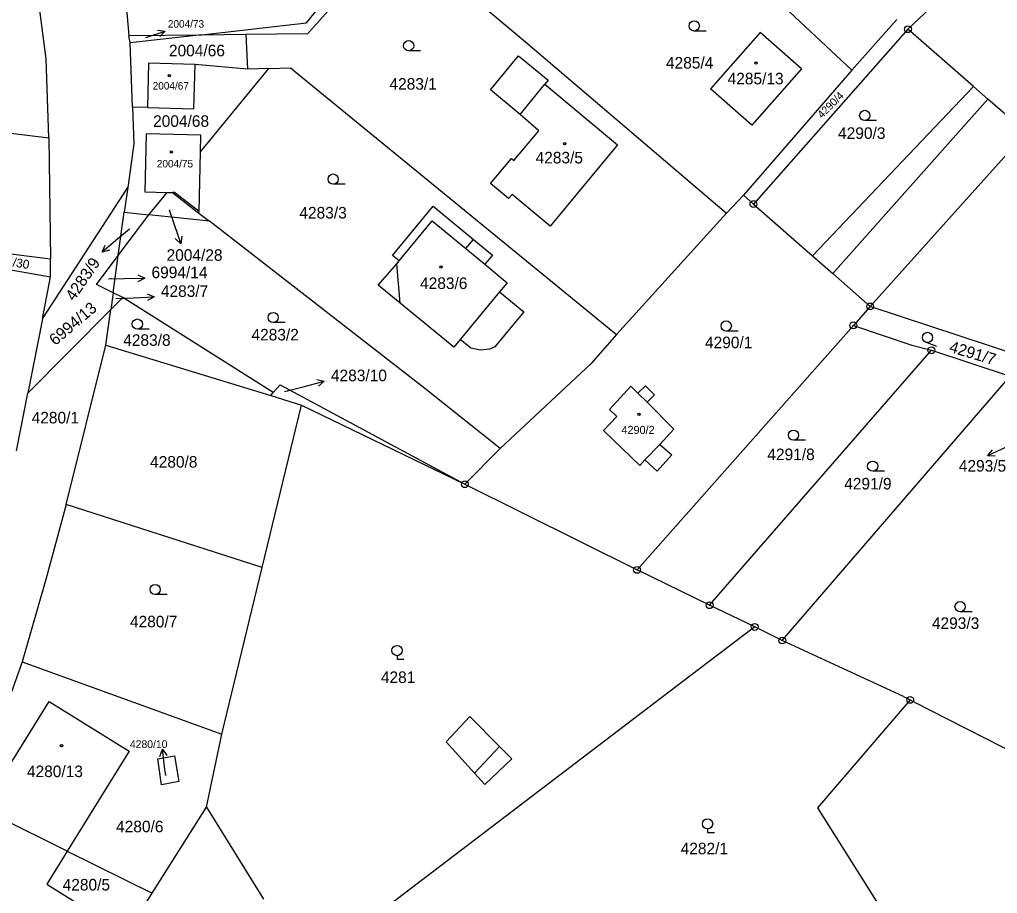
# Model space of a CAD drawing. Extents: x -593183 to -588034, y -1130415 to -1124994.
# Drawn here: x -589879.5 to -589736, y -1128985.4 to -1128857 of the extents above; entities that cross this region are included whole.
import ezdxf

# ---------------------------------------------------------------- set-up
doc = ezdxf.new("R2010")
doc.units = 0
for name, color, linetype in [('Vrstva 1', 7, 'Continuous'), ('Vrstva 16', 7, 'Continuous'), ('Vrstva 18', 7, 'Continuous'), ('Vrstva 19', 7, 'Continuous'), ('Vrstva 24', 7, 'Continuous'), ('Vrstva 25', 7, 'Continuous'), ('Vrstva 4', 7, 'Continuous')]:
    doc.layers.add(name, color=color, linetype=linetype)

msp = doc.modelspace()

# ---------------------------------------------------------------- linework, layer by layer
at = {"layer": 'Vrstva 1'}
for p, q in [((-589837.18, -1128859.09), (-589824.14, -1128844.48)), ((-589824.14, -1128844.48), (-589805.25, -1128860.3)), ((-589778.79, -1128844.35), (-589757.35, -1128864.47)), ((-589875.59, -1128862.79), (-589877.35, -1128849.4)), ((-589864.31, -1128849.57), (-589863.49, -1128859.38)), ((-589837.4, -1128857.5), (-589833.52, -1128852.77)), ((-589749.12, -1128858.45), (-589742.86, -1128852.49)), ((-589852.76, -1128859.26), (-589837.4, -1128857.5)), ((-589757.35, -1128864.47), (-589750.78, -1128857)), ((-589863.49, -1128859.38), (-589852.76, -1128859.26)), ((-589863.26, -1128860.47), (-589863.49, -1128859.38)), ((-589852.76, -1128859.26), (-589863.26, -1128860.47)), ((-589852.76, -1128859.26), (-589846.28, -1128859.19)), ((-589846.28, -1128859.19), (-589837.18, -1128859.09)), ((-589846.28, -1128859.19), (-589846.07, -1128864.33)), ((-589770.79, -1128858.91), (-589778.1, -1128867.2)), ((-589749.12, -1128858.45), (-589771.8, -1128884.12)), ((-589764.74, -1128864.25), (-589770.79, -1128858.91)), ((-589739.51, -1128866.84), (-589749.12, -1128858.45)), ((-589862.91, -1128869.9), (-589863.26, -1128860.47)), ((-589805.25, -1128860.3), (-589775.76, -1128885.48)), ((-589875.19, -1128874.4), (-589875.59, -1128862.79)), ((-589860.6, -1128863.42), (-589860.75, -1128869.96)), ((-589853.75, -1128863.63), (-589860.6, -1128863.42)), ((-589853.92, -1128870.16), (-589853.75, -1128863.63)), ((-589846.07, -1128864.33), (-589853.75, -1128863.63)), ((-589810.41, -1128867.33), (-589806.27, -1128862.34)), ((-589806.27, -1128862.34), (-589801.93, -1128865.94)), ((-589852.96, -1128876.48), (-589842.91, -1128864.22)), ((-589842.91, -1128864.22), (-589846.07, -1128864.33)), ((-589842.91, -1128864.22), (-589839.74, -1128864.11)), ((-589839.74, -1128864.11), (-589791.91, -1128903.27)), ((-589757.35, -1128864.47), (-589773.28, -1128882.82)), ((-589764.74, -1128864.25), (-589772.04, -1128872.52)), ((-589801.93, -1128865.94), (-589802.41, -1128866.51)), ((-589802.41, -1128866.51), (-589791.73, -1128875.43)), ((-589806.05, -1128870.96), (-589810.41, -1128867.33)), ((-589772.04, -1128872.52), (-589778.1, -1128867.2)), ((-589737.38, -1128868.71), (-589739.51, -1128866.84)), ((-589731.95, -1128873.45), (-589737.38, -1128868.71)), ((-589914.89, -1128869.5), (-589875.19, -1128874.4)), ((-589860.75, -1128869.96), (-589862.91, -1128869.9)), ((-589862.91, -1128869.9), (-589862.71, -1128875.28)), ((-589860.75, -1128869.96), (-589853.92, -1128870.16)), ((-589803.29, -1128873.35), (-589806.05, -1128870.96)), ((-589806.95, -1128877.74), (-589803.29, -1128873.35)), ((-589875.19, -1128874.4), (-589874.97, -1128892.2)), ((-589860.9, -1128873.81), (-589861.13, -1128882.32)), ((-589852.9, -1128874.01), (-589860.9, -1128873.81)), ((-589852.96, -1128876.48), (-589852.9, -1128874.01)), ((-589862.71, -1128875.28), (-589863.63, -1128881.67)), ((-589853.17, -1128885.21), (-589852.96, -1128876.48)), ((-589791.73, -1128875.43), (-589801.61, -1128887.36)), ((-589810.39, -1128881.1), (-589807.33, -1128877.42)), ((-589807.33, -1128877.42), (-589806.95, -1128877.74)), ((-589754.67, -1128899.16), (-589734.58, -1128876.74)), ((-589876.15, -1128900.97), (-589863.63, -1128881.67)), ((-589863.63, -1128881.67), (-589864.16, -1128885.31)), ((-589861.13, -1128882.32), (-589857.82, -1128882.41)), ((-589807.74, -1128883.31), (-589810.39, -1128881.1)), ((-589860.51, -1128885.7), (-589857.82, -1128882.41)), ((-589857.82, -1128882.41), (-589857.05, -1128882.43)), ((-589857.05, -1128882.43), (-589853.18, -1128885.45)), ((-589807.23, -1128882.7), (-589807.74, -1128883.31)), ((-589801.61, -1128887.36), (-589807.23, -1128882.7)), ((-589773.28, -1128882.82), (-589775.76, -1128885.48)), ((-589773.28, -1128882.82), (-589771.8, -1128884.12)), ((-589853.18, -1128885.45), (-589853.17, -1128885.21)), ((-589824.78, -1128891.66), (-589818.8, -1128884.43)), ((-589818.8, -1128884.43), (-589812.9, -1128889.31)), ((-589771.8, -1128884.12), (-589763.15, -1128891.71)), ((-589874.97, -1128892.2), (-589925.24, -1128886.14)), ((-589925.24, -1128886.14), (-589874.94, -1128894.8)), ((-589865.03, -1128891.7), (-589864.16, -1128885.31)), ((-589865.03, -1128891.7), (-589860.51, -1128885.7)), ((-589864.16, -1128885.31), (-589860.51, -1128885.7)), ((-589851.65, -1128886.64), (-589860.51, -1128885.7)), ((-589853.18, -1128885.45), (-589851.65, -1128886.64)), ((-589820.04, -1128911.23), (-589851.65, -1128886.64)), ((-589775.76, -1128885.48), (-589791.91, -1128903.27)), ((-589812.9, -1128889.31), (-589810.1, -1128891.62)), ((-589874.94, -1128894.8), (-589874.97, -1128892.2)), ((-589868.22, -1128895.94), (-589865.03, -1128891.7)), ((-589865.77, -1128897.15), (-589865.03, -1128891.7)), ((-589823.81, -1128892.47), (-589824.78, -1128891.66)), ((-589810.1, -1128891.62), (-589811.21, -1128892.97)), ((-589763.15, -1128891.71), (-589760.17, -1128894.33)), ((-589826.86, -1128896.02), (-589824.16, -1128892.89)), ((-589824.16, -1128892.89), (-589823.81, -1128892.47)), ((-589811.21, -1128892.97), (-589807.94, -1128895.67)), ((-589876.15, -1128900.97), (-589874.94, -1128894.8)), ((-589760.17, -1128894.33), (-589754.67, -1128899.16)), ((-589865.77, -1128897.15), (-589868.22, -1128895.94)), ((-589823.64, -1128898.67), (-589826.86, -1128896.02)), ((-589807.94, -1128895.67), (-589809.05, -1128897.02)), ((-589865.77, -1128897.15), (-589866.1, -1128899.6)), ((-589866.1, -1128899.6), (-589864.36, -1128897.84)), ((-589864.36, -1128897.84), (-589865.77, -1128897.15)), ((-589842.28, -1128911.81), (-589864.36, -1128897.84)), ((-589809.05, -1128897.02), (-589805.51, -1128899.94)), ((-589815.78, -1128905.16), (-589823.64, -1128898.67)), ((-589754.67, -1128899.16), (-589757.13, -1128901.94)), ((-589718.79, -1128911.06), (-589754.67, -1128899.16)), ((-589866.1, -1128899.6), (-589878.29, -1128911.88)), ((-589876.15, -1128900.97), (-589878.29, -1128911.88)), ((-589866.82, -1128904.87), (-589866.1, -1128899.6)), ((-589805.51, -1128899.94), (-589809.77, -1128905.1)), ((-589757.13, -1128901.94), (-589788.88, -1128937.85)), ((-589757.13, -1128901.94), (-589748.54, -1128904.83)), ((-589791.91, -1128903.27), (-589795.66, -1128907.57)), ((-589872.65, -1128928.23), (-589866.82, -1128904.87)), ((-589866.82, -1128904.87), (-589842.65, -1128912.26)), ((-589814.82, -1128904.01), (-589815.78, -1128905.16)), ((-589813.29, -1128905.28), (-589814.82, -1128904.01)), ((-589811.86, -1128905.6), (-589813.29, -1128905.28)), ((-589809.77, -1128905.1), (-589810.56, -1128905.42)), ((-589748.54, -1128904.83), (-589745.69, -1128905.6)), ((-589810.56, -1128905.42), (-589811.86, -1128905.6)), ((-589778.23, -1128943.04), (-589745.69, -1128905.6)), ((-589745.69, -1128905.6), (-589734.12, -1128909.38)), ((-589795.66, -1128907.57), (-589808.97, -1128920.04)), ((-589767.57, -1128948.22), (-589734.12, -1128909.38)), ((-589842.28, -1128911.81), (-589841.26, -1128910.67)), ((-589841.26, -1128910.67), (-589814.15, -1128925.27)), ((-589792.93, -1128914.31), (-589789.77, -1128910.88)), ((-589789.77, -1128910.88), (-589788.75, -1128911.9)), ((-589788.75, -1128911.9), (-589787.65, -1128910.8)), ((-589787.65, -1128910.8), (-589786.33, -1128912.13)), ((-589879.96, -1128920.36), (-589878.29, -1128911.88)), ((-589842.65, -1128912.26), (-589842.28, -1128911.81)), ((-589842.65, -1128912.26), (-589838.13, -1128913.64)), ((-589808.97, -1128920.04), (-589820.04, -1128911.23)), ((-589786.33, -1128912.13), (-589787.42, -1128913.23)), ((-589843.89, -1128937.52), (-589838.13, -1128913.64)), ((-589838.13, -1128913.64), (-589814.15, -1128925.27)), ((-589787.42, -1128913.23), (-589783.5, -1128917.16)), ((-589793.79, -1128917.4), (-589791.85, -1128915.3)), ((-589791.85, -1128915.3), (-589792.93, -1128914.31)), ((-589788.48, -1128922.5), (-589793.79, -1128917.4)), ((-589783.5, -1128917.16), (-589785.52, -1128919.41)), ((-589785.52, -1128919.41), (-589783.79, -1128920.97)), ((-589814.15, -1128925.27), (-589808.97, -1128920.04)), ((-589783.79, -1128920.97), (-589785.91, -1128923.33)), ((-589787.74, -1128921.68), (-589788.48, -1128922.5)), ((-589785.91, -1128923.33), (-589787.74, -1128921.68)), ((-589814.15, -1128925.27), (-589788.88, -1128937.85)), ((-589872.65, -1128928.23), (-589875.66, -1128939.28)), ((-589843.89, -1128937.52), (-589872.65, -1128928.23)), ((-589849.8, -1128961.98), (-589843.89, -1128937.52)), ((-589778.23, -1128943.04), (-589788.88, -1128937.85)), ((-589875.66, -1128939.28), (-589879.14, -1128951.33)), ((-589771.61, -1128946.23), (-589778.23, -1128943.04)), ((-589771.61, -1128946.23), (-589780.92, -1128953.31)), ((-589767.57, -1128948.22), (-589771.61, -1128946.23)), ((-589749.8, -1128956.42), (-589767.57, -1128948.22)), ((-589879.14, -1128951.33), (-589882.82, -1128961.73)), ((-589879.14, -1128951.33), (-589849.8, -1128961.98)), ((-589780.92, -1128953.31), (-589833.48, -1128993.31)), ((-589749.8, -1128956.42), (-589748.79, -1128956.94)), ((-589748.79, -1128956.94), (-589748.36, -1128957.16)), ((-589884.98, -1128972.98), (-589875.18, -1128957.17)), ((-589875.18, -1128957.17), (-589863.41, -1128964.45)), ((-589748.36, -1128957.16), (-589724.73, -1128969.24)), ((-589852.06, -1128972.67), (-589849.8, -1128961.98)), ((-589863.41, -1128964.45), (-589872.5, -1128979.14)), ((-589859.23, -1128965.58), (-589856.77, -1128965.17)), ((-589858.66, -1128969.43), (-589859.23, -1128965.58)), ((-589856.77, -1128965.17), (-589856.14, -1128968.92)), ((-589856.14, -1128968.92), (-589858.66, -1128969.43)), ((-589860.03, -1128985.3), (-589852.06, -1128972.67)), ((-589852.06, -1128972.67), (-589843.72, -1128986.18)), ((-589872.5, -1128979.14), (-589884.98, -1128972.98)), ((-589872.5, -1128979.14), (-589875.52, -1128984.02)), ((-589872.5, -1128979.14), (-589860.03, -1128985.3)), ((-589875.52, -1128984.02), (-589867.92, -1128988.72)), ((-589873.39, -1129006.5), (-589860.03, -1128985.3))]:
    msp.add_line(p, q, dxfattribs=at)
at = {"layer": 'Vrstva 16'}
for p, q in [((-589857.55, -1128884.96), (-589856.82, -1128887.12)), ((-589863.36, -1128887.79), (-589865.1, -1128889.25)), ((-589866.43, -1128895.09), (-589864.14, -1128895.06)), ((-589865.38, -1128898), (-589862.77, -1128897.89)), ((-589840.62, -1128911.67), (-589837.71, -1128910.9)), ((-589858.05, -1128968.03), (-589858.16, -1128967.17))]:
    msp.add_line(p, q, dxfattribs=at)
at = {"layer": 'Vrstva 24'}
for centre, radius in [((-589749.12, -1128858.45), 0.5), ((-589749.12, -1128858.45), 0.0327), ((-589771.8, -1128884.12), 0.5), ((-589771.8, -1128884.12), 0.0327), ((-589754.67, -1128899.16), 0.5), ((-589754.67, -1128899.16), 0.0327), ((-589757.13, -1128901.94), 0.5), ((-589757.13, -1128901.94), 0.0327), ((-589745.69, -1128905.6), 0.5), ((-589745.69, -1128905.6), 0.0327), ((-589814.15, -1128925.27), 0.5), ((-589814.15, -1128925.27), 0.0327), ((-589788.88, -1128937.85), 0.5), ((-589788.88, -1128937.85), 0.0327), ((-589778.23, -1128943.04), 0.5), ((-589778.23, -1128943.04), 0.0327), ((-589771.61, -1128946.23), 0.5), ((-589771.61, -1128946.23), 0.0327), ((-589767.57, -1128948.22), 0.5), ((-589767.57, -1128948.22), 0.0327), ((-589748.79, -1128956.94), 0.5), ((-589748.79, -1128956.94), 0.0327)]:
    msp.add_circle(centre, radius, dxfattribs=at)
at = {"layer": 'Vrstva 25'}
for p, q in [((-589860.96, -1128859.69), (-589858.15, -1128858.72)), ((-589778.74, -1128858.72), (-589780.49, -1128858.72)), ((-589820.65, -1128861.62), (-589822.4, -1128861.62)), ((-589753.72, -1128871.86), (-589755.47, -1128871.86)), ((-589831.73, -1128881.21), (-589833.48, -1128881.21)), ((-589856.82, -1128887.12), (-589855.86, -1128889.96)), ((-589865.1, -1128889.25), (-589867.4, -1128891.18)), ((-589864.14, -1128895.06), (-589861.14, -1128895.01)), ((-589862.77, -1128897.89), (-589859.77, -1128897.76)), ((-589840.54, -1128901.53), (-589842.29, -1128901.53)), ((-589860.47, -1128902.5), (-589862.22, -1128902.5)), ((-589774.04, -1128902.78), (-589775.79, -1128902.78)), ((-589744.89, -1128905.03), (-589746.53, -1128904.41)), ((-589837.71, -1128910.9), (-589834.81, -1128910.14)), ((-589764.17, -1128918.82), (-589765.92, -1128918.82)), ((-589734.72, -1128919.84), (-589737.44, -1128921.11)), ((-589752.55, -1128923.36), (-589754.3, -1128923.36)), ((-589857.85, -1128941.47), (-589859.6, -1128941.47)), ((-589739.72, -1128944), (-589741.47, -1128944)), ((-589824.11, -1128950.45), (-589824.11, -1128950.95)), ((-589824.11, -1128950.95), (-589823.09, -1128950.95)), ((-589858.16, -1128967.17), (-589858.52, -1128964.19)), ((-589778.53, -1128975.89), (-589778.53, -1128976.39)), ((-589778.53, -1128976.39), (-589777.51, -1128976.39))]:
    msp.add_line(p, q, dxfattribs=at)
for points in [[(-589859.25, -1128858.58), (-589858.15, -1128858.72), (-589858.93, -1128859.51)], [(-589855.71, -1128888.85), (-589855.86, -1128889.96), (-589856.65, -1128889.17)], [(-589866.31, -1128890.92), (-589867.4, -1128891.18), (-589866.95, -1128890.15)], [(-589862.15, -1128894.53), (-589861.14, -1128895.01), (-589862.13, -1128895.53)], [(-589860.79, -1128897.3), (-589859.77, -1128897.76), (-589860.75, -1128898.3)], [(-589835.9, -1128909.91), (-589834.81, -1128910.14), (-589835.65, -1128910.87)], [(-589736.32, -1128921.14), (-589737.44, -1128921.11), (-589736.74, -1128920.23)], [(-589858.9, -1128965.25), (-589858.52, -1128964.19), (-589857.91, -1128965.12)]]:
    msp.add_lwpolyline(points, dxfattribs=at)
for centre, radius in [((-589780.49, -1128857.97), 0.75), ((-589822.4, -1128860.87), 0.75), ((-589771.44, -1128863.43), 0.175), ((-589771.44, -1128863.43), 0.15), ((-589857.51, -1128865.29), 0.175), ((-589857.51, -1128865.29), 0.15), ((-589755.47, -1128871.11), 0.75), ((-589799.52, -1128875.25), 0.175), ((-589799.52, -1128875.25), 0.15), ((-589857.25, -1128876.47), 0.175), ((-589857.25, -1128876.47), 0.15), ((-589833.48, -1128880.46), 0.75), ((-589817.66, -1128893.38), 0.175), ((-589817.66, -1128893.38), 0.15), ((-589862.22, -1128901.75), 0.75), ((-589842.29, -1128900.78), 0.75), ((-589775.79, -1128902.03), 0.75), ((-589746.26, -1128903.71), 0.75), ((-589788.6, -1128914.99), 0.175), ((-589788.6, -1128914.99), 0.15), ((-589765.92, -1128918.07), 0.75), ((-589754.3, -1128922.61), 0.75), ((-589859.6, -1128940.72), 0.75), ((-589741.47, -1128943.25), 0.75), ((-589824.11, -1128949.7), 0.75), ((-589873.35, -1128963.68), 0.175), ((-589873.35, -1128963.68), 0.15), ((-589778.53, -1128975.14), 0.75)]:
    msp.add_circle(centre, radius, dxfattribs=at)
at = {"layer": 'Vrstva 4'}
for p, q in [((-589806.05, -1128870.96), (-589802.41, -1128866.51)), ((-589763.15, -1128891.71), (-589739.51, -1128866.84)), ((-589737.38, -1128868.71), (-589760.17, -1128894.33)), ((-589856.78, -1128882.44), (-589857.05, -1128882.43)), ((-589853.17, -1128885.21), (-589856.78, -1128882.44)), ((-589823.81, -1128892.47), (-589818.95, -1128886.58)), ((-589818.95, -1128886.58), (-589814.02, -1128890.65)), ((-589814.02, -1128890.65), (-589812.9, -1128889.31)), ((-589814.02, -1128890.65), (-589811.21, -1128892.97)), ((-589823.64, -1128898.67), (-589824.16, -1128892.89)), ((-589809.05, -1128897.02), (-589814.82, -1128904.01)), ((-589788.75, -1128911.9), (-589787.42, -1128913.23)), ((-589787.74, -1128921.68), (-589785.52, -1128919.41)), ((-589748.79, -1128956.94), (-589762.41, -1128972.81)), ((-589816.92, -1128963.1), (-589813.42, -1128959.4)), ((-589813.42, -1128959.4), (-589809.06, -1128963.79)), ((-589816.92, -1128963.1), (-589812.76, -1128967.68)), ((-589812.76, -1128967.68), (-589809.06, -1128963.79)), ((-589809.06, -1128963.79), (-589807.28, -1128965.59)), ((-589807.28, -1128965.59), (-589811.22, -1128969.35)), ((-589811.22, -1128969.35), (-589812.76, -1128967.68)), ((-589762.41, -1128972.81), (-589746.67, -1128997.77))]:
    msp.add_line(p, q, dxfattribs=at)

# ---------------------------------------------------------------- texts
at = {"layer": 'Vrstva 16'}
for s, height, p in [('2004/73', 1.1, (-589857.74, -1128858.22)), ('2004/28', 1.7, (-589857.93, -1128892.46)), ('6994/14', 1.7, (-589860.14, -1128895.01)), ('4283/7', 1.7, (-589858.77, -1128897.76)), ('4283/10', 1.7, (-589833.81, -1128910.14)), ('4293/5', 1.7, (-589741.66, -1128923.42)), ('4280/10', 1.14, (-589863.31, -1128964.01))]:
    msp.add_text(s, height=height, dxfattribs=at).set_placement(p)
msp.add_text('4283/9', height=1.7, rotation=55.6994, dxfattribs=at).set_placement((-589871.51, -1128898.48))
at = {"layer": 'Vrstva 18'}
for s, height, p in [('2004/73', 0.01, (-589860.96, -1128859.69)), ('2004/66', 1.7, (-589857.58, -1128862.43)), ('4285/4', 1.7, (-589784.64, -1128864.23)), ('4283/1', 1.7, (-589825.22, -1128867.33)), ('2004/68', 1.7, (-589859.91, -1128872.79)), ('4290/3', 1.7, (-589759.38, -1128874.56)), ('2004/28', 0.1, (-589857.55, -1128884.96)), ('4283/3', 1.7, (-589838.44, -1128886.25)), ('4283/9', 0.1, (-589863.36, -1128887.79)), ('6994/14', 0.1, (-589866.43, -1128895.09)), ('4283/7', 0.1, (-589865.38, -1128898)), ('4283/2', 1.7, (-589845.47, -1128904.16)), ('4283/8', 1.7, (-589864.29, -1128904.95)), ('4290/1', 1.7, (-589778.91, -1128905.3)), ('4283/10', 0.1, (-589840.62, -1128911.67)), ('4280/1', 1.7, (-589877.73, -1128916.34)), ('4280/8', 1.7, (-589860.35, -1128922.83)), ('4291/8', 1.7, (-589769.76, -1128921.73)), ('4291/9', 1.7, (-589758.48, -1128926.04)), ('4280/7', 1.7, (-589863.3, -1128946.29)), ('4293/3', 1.7, (-589745.61, -1128946.52)), ('4281', 1.7, (-589826.48, -1128954.46)), ('4280/10', 0.1, (-589858.05, -1128968.03)), ('4280/6', 1.7, (-589865.34, -1128976.38)), ('4282/1', 1.7, (-589782.48, -1128979.61)), ('4280/5', 1.7, (-589873.18, -1128984.93))]:
    msp.add_text(s, height=height, dxfattribs=at).set_placement(p)
for s, height, rotation, p in [('4290/4', 1.14, 45.0268, (-589761.74, -1128871.62)), ('2004/30', 1.3, 350.2867, (-589884.38, -1128892.62)), ('6994/13', 1.7, 40.5, (-589874.26, -1128904.99)), ('4291/7', 1.7, 343.2912, (-589743.18, -1128905.81))]:
    msp.add_text(s, height=height, rotation=rotation, dxfattribs=at).set_placement(p)
at = {"layer": 'Vrstva 19'}
for s, height, p in [('4285/13', 1.7, (-589775.59, -1128866.55)), ('2004/67', 1.1, (-589859.97, -1128867.31)), ('4283/5', 1.7, (-589803.77, -1128878.16)), ('2004/75', 1.1, (-589859.36, -1128878.75)), ('4283/6', 1.7, (-589820.73, -1128896.6)), ('4290/2', 1.19, (-589791.17, -1128917.89)), ('4280/13', 1.7, (-589878.42, -1128968.28))]:
    msp.add_text(s, height=height, dxfattribs=at).set_placement(p)

doc.saveas('drawing.dxf')
